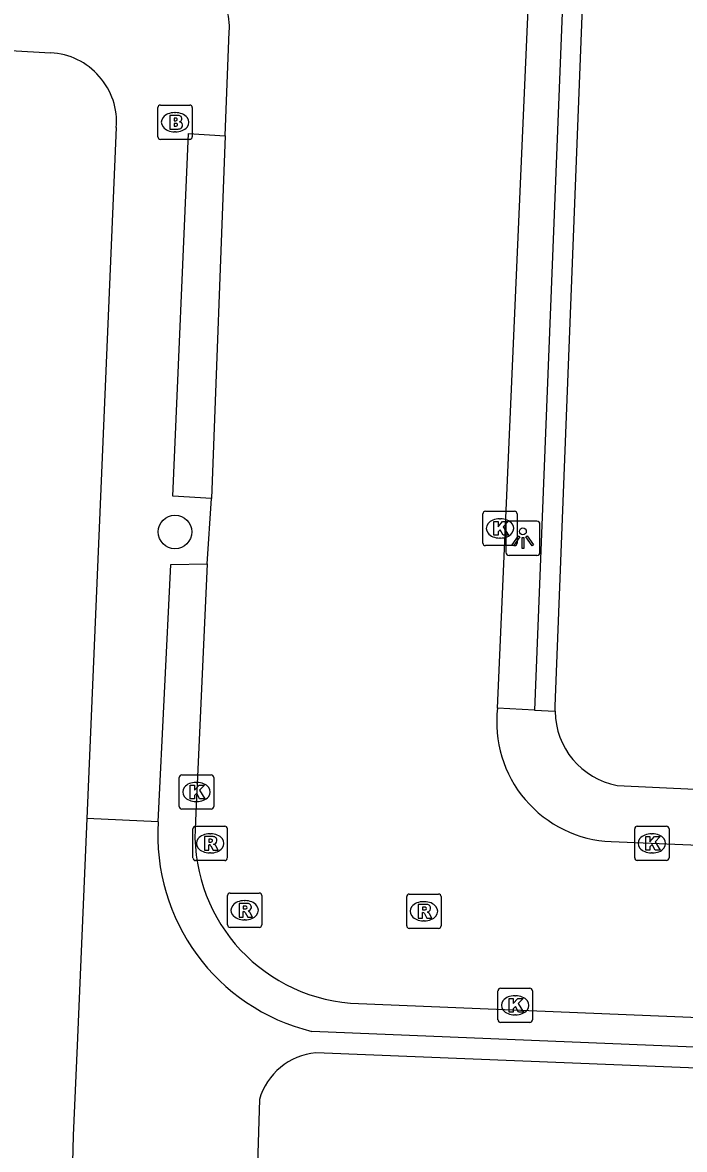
# Model space of a CAD drawing. Extents: x 160732 to 162105, y 387428 to 388479.
# Drawn here: x 161104.92 to 161124.21, y 387617.29 to 387650.15 of the extents above; entities that cross this region are included whole.
import ezdxf

# ---------------------------------------------------------------- set-up
doc = ezdxf.new("R2010")
doc.units = 0
for name, color, linetype in [('IMGEO_Boom', 7, 'Continuous'), ('IMGEO_Brandkraan', 7, 'Continuous'), ('IMGEO_Kolk', 7, 'Continuous'), ('IMGEO_Lichtpunt', 7, 'Continuous'), ('IMGEO_Rijbaan_lokaal_open', 7, 'Continuous'), ('IMGEO_Rioolput', 7, 'Continuous'), ('IMGEO_Voetpad_open', 7, 'Continuous')]:
    doc.layers.add(name, color=color, linetype=linetype)

msp = doc.modelspace()

# ---------------------------------------------------------------- linework, layer by layer
at = {"layer": 'IMGEO_Boom'}
msp.add_circle((161109.361, 387635.296), 0.489, dxfattribs=at)
at = {"layer": 'IMGEO_Brandkraan'}
for p, q in [((161108.863, 387646.815), (161108.863, 387647.667)), ((161108.938, 387647.741), (161109.79, 387647.741)), ((161109.864, 387647.667), (161109.864, 387646.815)), ((161109.351, 387647.521), (161109.376, 387647.521)), ((161109.374, 387646.961), (161109.349, 387646.961)), ((161109.79, 387646.741), (161108.938, 387646.741))]:
    msp.add_line(p, q, dxfattribs=at)
for points in [[(161108.863, 387646.815), (161108.863, 387647.667)], [(161108.938, 387647.741), (161109.79, 387647.741)], [(161109.864, 387647.667), (161109.864, 387646.815)], [(161109.211, 387647.441), (161109.211, 387647.041), (161109.424, 387647.041)], [(161109.442, 387647.441), (161109.211, 387647.441)], [(161109.39, 387647.36), (161109.336, 387647.36), (161109.336, 387647.284)], [(161109.336, 387647.284), (161109.389, 387647.284)], [(161109.398, 387647.208), (161109.336, 387647.208), (161109.336, 387647.127)], [(161109.336, 387647.127), (161109.398, 387647.127)], [(161109.79, 387646.741), (161108.938, 387646.741)]]:
    msp.add_lwpolyline(points, dxfattribs=at)
for centre, radius, start, end in [((161108.94, 387647.665), 0.0765, 91.552, 178.448), ((161108.94, 387647.665), 0.0765, 91.552, 178.448), ((161109.788, 387647.665), 0.0765, 1.552, 88.448), ((161109.788, 387647.665), 0.0765, 1.552, 88.448), ((161109.391, 387647.322), 0.0379, 267.8285, 90.9355), ((161109.446, 387647.296), 0.145, 59.4692, 91.5367), ((161109.471, 387647.343), 0.0922, 285.5137, 58.1501), ((161109.476, 387647.151), 0.105, 301.3115, 78.989), ((161109.399, 387647.167), 0.0404, 269.8759, 90.5077), ((161109.43, 387647.292), 0.251, 268.6676, 293.5347), ((161108.94, 387646.817), 0.0765, 181.552, 268.448), ((161108.94, 387646.817), 0.0765, 181.552, 268.448), ((161109.788, 387646.817), 0.0765, 271.552, 358.448), ((161109.788, 387646.817), 0.0765, 271.552, 358.448)]:
    msp.add_arc(centre, radius, start, end, dxfattribs=at)
for centre, major_axis, ratio, start_param, end_param in [((161109.35, 387647.241), (-0.387, 0.002), 0.722429, 4.712389, 7.853982), ((161109.375, 387647.241), (-0.39, 0.002), 0.717154, 1.570796, 4.712389)]:
    msp.add_ellipse(centre, major_axis=major_axis, ratio=ratio, start_param=start_param, end_param=end_param, dxfattribs=at)
at = {"layer": 'IMGEO_Kolk'}
for p, q in [((161118.331, 387634.971), (161118.331, 387635.823)), ((161118.406, 387635.897), (161119.258, 387635.897)), ((161119.332, 387635.823), (161119.332, 387634.971)), ((161118.819, 387635.677), (161118.844, 387635.677)), ((161118.842, 387635.117), (161118.817, 387635.117)), ((161119.258, 387634.897), (161118.406, 387634.897)), ((161109.563, 387628.214), (161110.415, 387628.214)), ((161109.488, 387627.288), (161109.488, 387628.14)), ((161109.976, 387627.994), (161110.001, 387627.994)), ((161110.489, 387628.14), (161110.489, 387627.288)), ((161110.415, 387627.214), (161109.563, 387627.214)), ((161109.999, 387627.434), (161109.974, 387627.434)), ((161122.756, 387625.79), (161122.756, 387626.642)), ((161122.831, 387626.716), (161123.683, 387626.716)), ((161123.757, 387626.642), (161123.757, 387625.79)), ((161123.244, 387626.496), (161123.269, 387626.496)), ((161123.267, 387625.936), (161123.242, 387625.936)), ((161123.683, 387625.716), (161122.831, 387625.716)), ((161118.773, 387621.068), (161118.773, 387621.92)), ((161118.848, 387621.994), (161119.7, 387621.994)), ((161119.774, 387621.92), (161119.774, 387621.068)), ((161119.261, 387621.774), (161119.286, 387621.774)), ((161119.7, 387620.994), (161118.848, 387620.994)), ((161119.284, 387621.214), (161119.259, 387621.214))]:
    msp.add_line(p, q, dxfattribs=at)
for points in [[(161118.331, 387634.971), (161118.331, 387635.823)], [(161118.406, 387635.897), (161119.258, 387635.897)], [(161119.332, 387635.823), (161119.332, 387634.971)], [(161118.652, 387635.597), (161118.775, 387635.597), (161118.775, 387635.446), (161118.905, 387635.597), (161119.069, 387635.597), (161118.923, 387635.446), (161119.076, 387635.197), (161118.924, 387635.197), (161118.839, 387635.361), (161118.775, 387635.294), (161118.775, 387635.197), (161118.652, 387635.197), (161118.652, 387635.597)], [(161119.258, 387634.897), (161118.406, 387634.897)], [(161109.563, 387628.214), (161110.415, 387628.214)], [(161109.488, 387627.288), (161109.488, 387628.14)], [(161109.809, 387627.914), (161109.932, 387627.914), (161109.932, 387627.763), (161110.062, 387627.914), (161110.226, 387627.914), (161110.08, 387627.763), (161110.233, 387627.514), (161110.081, 387627.514), (161109.996, 387627.678), (161109.932, 387627.611), (161109.932, 387627.514), (161109.809, 387627.514), (161109.809, 387627.914)], [(161110.489, 387628.14), (161110.489, 387627.288)], [(161110.415, 387627.214), (161109.563, 387627.214)], [(161122.756, 387625.79), (161122.756, 387626.642)], [(161122.831, 387626.716), (161123.683, 387626.716)], [(161123.757, 387626.642), (161123.757, 387625.79)], [(161123.077, 387626.416), (161123.2, 387626.416), (161123.2, 387626.265), (161123.33, 387626.416), (161123.494, 387626.416), (161123.348, 387626.265), (161123.501, 387626.016), (161123.349, 387626.016), (161123.264, 387626.18), (161123.2, 387626.113), (161123.2, 387626.016), (161123.077, 387626.016), (161123.077, 387626.416)], [(161123.683, 387625.716), (161122.831, 387625.716)], [(161118.773, 387621.068), (161118.773, 387621.92)], [(161118.848, 387621.994), (161119.7, 387621.994)], [(161119.774, 387621.92), (161119.774, 387621.068)], [(161119.094, 387621.694), (161119.217, 387621.694), (161119.217, 387621.543), (161119.347, 387621.694), (161119.511, 387621.694), (161119.365, 387621.543), (161119.518, 387621.294), (161119.366, 387621.294), (161119.281, 387621.458), (161119.217, 387621.391), (161119.217, 387621.294), (161119.094, 387621.294), (161119.094, 387621.694)], [(161119.7, 387620.994), (161118.848, 387620.994)]]:
    msp.add_lwpolyline(points, dxfattribs=at)
for centre, start, end in [((161118.408, 387635.821), 91.552, 178.448), ((161118.408, 387635.821), 91.552, 178.448), ((161119.256, 387635.821), 1.552, 88.448), ((161119.256, 387635.821), 1.552, 88.448), ((161118.408, 387634.973), 181.552, 268.448), ((161118.408, 387634.973), 181.552, 268.448), ((161119.256, 387634.973), 271.552, 358.448), ((161119.256, 387634.973), 271.552, 358.448), ((161109.565, 387628.138), 91.552, 178.448), ((161109.565, 387628.138), 91.552, 178.448), ((161110.413, 387628.138), 1.552, 88.448), ((161110.413, 387628.138), 1.552, 88.448), ((161109.565, 387627.29), 181.552, 268.448), ((161109.565, 387627.29), 181.552, 268.448), ((161110.413, 387627.29), 271.552, 358.448), ((161110.413, 387627.29), 271.552, 358.448), ((161122.833, 387626.64), 91.552, 178.448), ((161122.833, 387626.64), 91.552, 178.448), ((161123.681, 387626.64), 1.552, 88.448), ((161123.681, 387626.64), 1.552, 88.448), ((161122.833, 387625.792), 181.552, 268.448), ((161122.833, 387625.792), 181.552, 268.448), ((161123.681, 387625.792), 271.552, 358.448), ((161123.681, 387625.792), 271.552, 358.448), ((161118.85, 387621.918), 91.552, 178.448), ((161118.85, 387621.918), 91.552, 178.448), ((161119.698, 387621.918), 1.552, 88.448), ((161119.698, 387621.918), 1.552, 88.448), ((161118.85, 387621.07), 181.552, 268.448), ((161118.85, 387621.07), 181.552, 268.448), ((161119.698, 387621.07), 271.552, 358.448), ((161119.698, 387621.07), 271.552, 358.448)]:
    msp.add_arc(centre, 0.0765, start, end, dxfattribs=at)
for centre, major_axis, ratio, start_param, end_param in [((161118.818, 387635.397), (-0.387, 0.002), 0.722429, 4.712389, 7.853982), ((161118.843, 387635.397), (-0.39, 0.002), 0.717154, 1.570796, 4.712389), ((161109.975, 387627.714), (-0.387, 0.002), 0.722429, 4.712389, 7.853982), ((161110, 387627.714), (-0.39, 0.002), 0.717154, 1.570796, 4.712389), ((161123.243, 387626.216), (-0.387, 0.002), 0.722429, 4.712389, 7.853982), ((161123.268, 387626.216), (-0.39, 0.002), 0.717154, 1.570796, 4.712389), ((161119.26, 387621.494), (-0.387, 0.002), 0.722429, 4.712389, 7.853982), ((161119.285, 387621.494), (-0.39, 0.002), 0.717154, 1.570796, 4.712389)]:
    msp.add_ellipse(centre, major_axis=major_axis, ratio=ratio, start_param=start_param, end_param=end_param, dxfattribs=at)
at = {"layer": 'IMGEO_Lichtpunt'}
for p, q in [((161119, 387635.515), (161119, 387634.708)), ((161119, 387635.515), (161119, 387634.708)), ((161119.902, 387635.61), (161119.094, 387635.61)), ((161119.902, 387635.61), (161119.094, 387635.61)), ((161119.996, 387634.708), (161119.996, 387635.515)), ((161119.996, 387634.708), (161119.996, 387635.515)), ((161119.094, 387634.614), (161119.902, 387634.614)), ((161119.094, 387634.614), (161119.902, 387634.614))]:
    msp.add_line(p, q, dxfattribs=at)
for points in [[(161119.374, 387635.179), (161119.413, 387635.151), (161119.225, 387634.889), (161119.187, 387634.916), (161119.374, 387635.179)], [(161119.476, 387635.131), (161119.523, 387635.131), (161119.523, 387634.809), (161119.476, 387634.809), (161119.476, 387635.131)], [(161119.586, 387635.151), (161119.624, 387635.178), (161119.811, 387634.916), (161119.772, 387634.888), (161119.586, 387635.151)]]:
    msp.add_lwpolyline(points, dxfattribs=at)
msp.add_circle((161119.499, 387635.313), 0.0994, dxfattribs=at)
for centre, start, end in [((161119.094, 387635.515), 90, 180), ((161119.094, 387635.515), 90, 180), ((161119.902, 387635.515), 0, 90), ((161119.902, 387635.515), 0, 90), ((161119.094, 387634.708), 180, 270), ((161119.094, 387634.708), 180, 270), ((161119.902, 387634.708), 270, 0), ((161119.902, 387634.708), 270, 360)]:
    msp.add_arc(centre, 0.0946, start, end, dxfattribs=at)
at = {"layer": 'IMGEO_Rijbaan_lokaal_open'}
for points in [[(161118.76, 387630.161), (161120.983, 387680.901)], [(161110.82, 387646.849), (161110.944, 387649.887)], [(161110.82, 387646.849), (161110.425, 387636.274)], [(161110.295, 387634.362), (161110.425, 387636.274)], [(161110.295, 387634.362), (161109.96, 387626.876)], [(161122.071, 387626.266), (161153.669, 387624.945)], [(161114.477, 387621.556), (161153.452, 387619.956)]]:
    msp.add_lwpolyline(points, dxfattribs=at)
for centre, radius, start, end in [((161108.971, 387650.007), 1.977, 356.5149, 37.5568), ((161122.221, 387629.748), 3.485, 173.1953, 267.5381), ((161114.882, 387626.477), 4.938, 175.3703, 265.2962)]:
    msp.add_arc(centre, radius, start, end, dxfattribs=at)
at = {"layer": 'IMGEO_Rioolput'}
for p, q in [((161109.886, 387625.789), (161109.886, 387626.641)), ((161109.961, 387626.715), (161110.813, 387626.715)), ((161110.887, 387626.641), (161110.887, 387625.789)), ((161110.374, 387626.495), (161110.399, 387626.495)), ((161110.397, 387625.935), (161110.372, 387625.935)), ((161110.813, 387625.715), (161109.961, 387625.715)), ((161110.891, 387623.84), (161110.891, 387624.692)), ((161110.966, 387624.766), (161111.818, 387624.766)), ((161111.379, 387624.546), (161111.404, 387624.546)), ((161111.892, 387624.692), (161111.892, 387623.84)), ((161116.114, 387623.81), (161116.114, 387624.662)), ((161116.189, 387624.736), (161117.041, 387624.736)), ((161117.115, 387624.662), (161117.115, 387623.81)), ((161116.602, 387624.516), (161116.627, 387624.516)), ((161111.402, 387623.986), (161111.377, 387623.986)), ((161116.625, 387623.956), (161116.6, 387623.956)), ((161111.818, 387623.766), (161110.966, 387623.766)), ((161117.041, 387623.736), (161116.189, 387623.736))]:
    msp.add_line(p, q, dxfattribs=at)
for points in [[(161109.886, 387625.789), (161109.886, 387626.641)], [(161109.961, 387626.715), (161110.813, 387626.715)], [(161110.887, 387626.641), (161110.887, 387625.789)], [(161110.475, 387626.413), (161110.223, 387626.415), (161110.223, 387626.015)], [(161110.401, 387626.334), (161110.347, 387626.334), (161110.347, 387626.253)], [(161110.347, 387626.253), (161110.399, 387626.253)], [(161110.223, 387626.015), (161110.347, 387626.015), (161110.347, 387626.177), (161110.358, 387626.177)], [(161110.405, 387626.148), (161110.476, 387626.015), (161110.616, 387626.015), (161110.551, 387626.141)], [(161110.813, 387625.715), (161109.961, 387625.715)], [(161110.891, 387623.84), (161110.891, 387624.692)], [(161110.966, 387624.766), (161111.818, 387624.766)], [(161111.892, 387624.692), (161111.892, 387623.84)], [(161116.114, 387623.81), (161116.114, 387624.662)], [(161116.189, 387624.736), (161117.041, 387624.736)], [(161117.115, 387624.662), (161117.115, 387623.81)], [(161111.48, 387624.464), (161111.228, 387624.466), (161111.228, 387624.066)], [(161111.228, 387624.066), (161111.352, 387624.066), (161111.352, 387624.228), (161111.363, 387624.228)], [(161111.406, 387624.385), (161111.352, 387624.385), (161111.352, 387624.304)], [(161111.352, 387624.304), (161111.404, 387624.304)], [(161116.703, 387624.434), (161116.451, 387624.436), (161116.451, 387624.036)], [(161116.629, 387624.355), (161116.575, 387624.355), (161116.575, 387624.274)], [(161116.575, 387624.274), (161116.627, 387624.274)], [(161111.41, 387624.199), (161111.481, 387624.066), (161111.621, 387624.066), (161111.556, 387624.192)], [(161116.451, 387624.036), (161116.575, 387624.036), (161116.575, 387624.198), (161116.586, 387624.198)], [(161116.633, 387624.169), (161116.704, 387624.036), (161116.844, 387624.036), (161116.779, 387624.162)], [(161111.818, 387623.766), (161110.966, 387623.766)], [(161117.041, 387623.736), (161116.189, 387623.736)]]:
    msp.add_lwpolyline(points, dxfattribs=at)
for centre, radius, start, end in [((161109.963, 387626.639), 0.0765, 91.552, 178.448), ((161109.963, 387626.639), 0.0765, 91.552, 178.448), ((161110.811, 387626.639), 0.0765, 1.552, 88.448), ((161110.811, 387626.639), 0.0765, 1.552, 88.448), ((161110.383, 387626.442), 0.19, 274.7715, 282.9687), ((161110.407, 387626.238), 0.0964, 77.0061, 93.1865), ((161110.421, 387626.295), 0.0378, 276.6634, 79.6772), ((161110.474, 387626.303), 0.109, 350.3612, 89.416), ((161110.472, 387626.303), 0.112, 277.5842, 350.9817), ((161110.456, 387626.088), 0.108, 29.5134, 73.7905), ((161110.357, 387626.124), 0.0533, 26.0293, 88.6989), ((161109.963, 387625.791), 0.0765, 181.552, 268.448), ((161109.963, 387625.791), 0.0765, 181.552, 268.448), ((161110.811, 387625.791), 0.0765, 271.552, 358.448), ((161110.811, 387625.791), 0.0765, 271.552, 358.448), ((161110.968, 387624.69), 0.0765, 91.552, 178.448), ((161110.968, 387624.69), 0.0765, 91.552, 178.448), ((161111.816, 387624.69), 0.0765, 1.552, 88.448), ((161111.816, 387624.69), 0.0765, 1.552, 88.448), ((161116.191, 387624.66), 0.0765, 91.552, 178.448), ((161116.191, 387624.66), 0.0765, 91.552, 178.448), ((161117.039, 387624.66), 0.0765, 1.552, 88.448), ((161117.039, 387624.66), 0.0765, 1.552, 88.448), ((161111.362, 387624.175), 0.0533, 26.0293, 88.6989), ((161111.388, 387624.493), 0.19, 274.7715, 282.9687), ((161111.412, 387624.289), 0.0964, 77.0061, 93.1865), ((161111.426, 387624.346), 0.0378, 276.6634, 79.6772), ((161111.479, 387624.354), 0.109, 350.3612, 89.416), ((161111.477, 387624.354), 0.112, 277.5842, 350.9817), ((161111.461, 387624.139), 0.108, 29.5134, 73.7905), ((161116.611, 387624.463), 0.19, 274.7715, 282.9687), ((161116.635, 387624.259), 0.0964, 77.0061, 93.1865), ((161116.649, 387624.316), 0.0378, 276.6634, 79.6772), ((161116.702, 387624.324), 0.109, 350.3612, 89.416), ((161116.7, 387624.324), 0.112, 277.5842, 350.9817), ((161116.684, 387624.109), 0.108, 29.5134, 73.7905), ((161116.585, 387624.145), 0.0533, 26.0293, 88.6989), ((161110.968, 387623.842), 0.0765, 181.552, 268.448), ((161110.968, 387623.842), 0.0765, 181.552, 268.448), ((161111.816, 387623.842), 0.0765, 271.552, 358.448), ((161111.816, 387623.842), 0.0765, 271.552, 358.448), ((161116.191, 387623.812), 0.0765, 181.552, 268.448), ((161116.191, 387623.812), 0.0765, 181.552, 268.448), ((161117.039, 387623.812), 0.0765, 271.552, 358.448), ((161117.039, 387623.812), 0.0765, 271.552, 358.448)]:
    msp.add_arc(centre, radius, start, end, dxfattribs=at)
for centre, major_axis, ratio, start_param, end_param in [((161110.373, 387626.215), (-0.387, 0.002), 0.722429, 4.712389, 7.853982), ((161110.398, 387626.215), (-0.39, 0.002), 0.717154, 1.570796, 4.712389), ((161111.378, 387624.266), (-0.387, 0.002), 0.722429, 4.712389, 7.853982), ((161111.403, 387624.266), (-0.39, 0.002), 0.717154, 1.570796, 4.712389), ((161116.601, 387624.236), (-0.387, 0.002), 0.722429, 4.712389, 7.853982), ((161116.626, 387624.236), (-0.39, 0.002), 0.717154, 1.570796, 4.712389)]:
    msp.add_ellipse(centre, major_axis=major_axis, ratio=ratio, start_param=start_param, end_param=end_param, dxfattribs=at)
at = {"layer": 'IMGEO_Voetpad_open'}
for points in [[(161121.864, 387681.321), (161119.836, 387630.1)], [(161120.439, 387630.067), (161120.442, 387630.212), (161122.39, 387680.18)], [(161103.478, 387654.999), (161103.227, 387649.406), (161105.739, 387649.265)], [(161107.652, 387647.083), (161106.791, 387626.936)], [(161110.425, 387636.274), (161109.302, 387636.341), (161109.756, 387646.914), (161110.82, 387646.849)], [(161108.875, 387626.847), (161109.243, 387634.349), (161110.295, 387634.362)], [(161119.836, 387630.1), (161118.76, 387630.161)], [(161119.836, 387630.1), (161120.439, 387630.067)], [(161122.246, 387627.904), (161139.928, 387627.069)], [(161106.791, 387626.936), (161106.509, 387620.322), (161106.397, 387617.694), (161106.27, 387612.581), (161105.882, 387604.155), (161108.423, 387604.079), (161108.253, 387598.404)], [(161108.875, 387626.847), (161106.791, 387626.936)], [(161155.08, 387619.892), (161155.07, 387619.021), (161113.348, 387620.734)], [(161152.469, 387618.537), (161135.416, 387619.225), (161113.467, 387620.107)], [(161111.82, 387618.75), (161111.194, 387598.29)]]:
    msp.add_lwpolyline(points, dxfattribs=at)
for centre, radius, start, end in [((161105.634, 387647.243), 2.025, 355.4614, 87.0219), ((161122.659, 387630.085), 2.22, 180.4755, 259.2761), ((161114.745, 387626.45), 5.884, 176.1266, 256.2607), ((161113.642, 387618.217), 1.898, 95.2885, 163.6833)]:
    msp.add_arc(centre, radius, start, end, dxfattribs=at)

doc.saveas('drawing.dxf')
